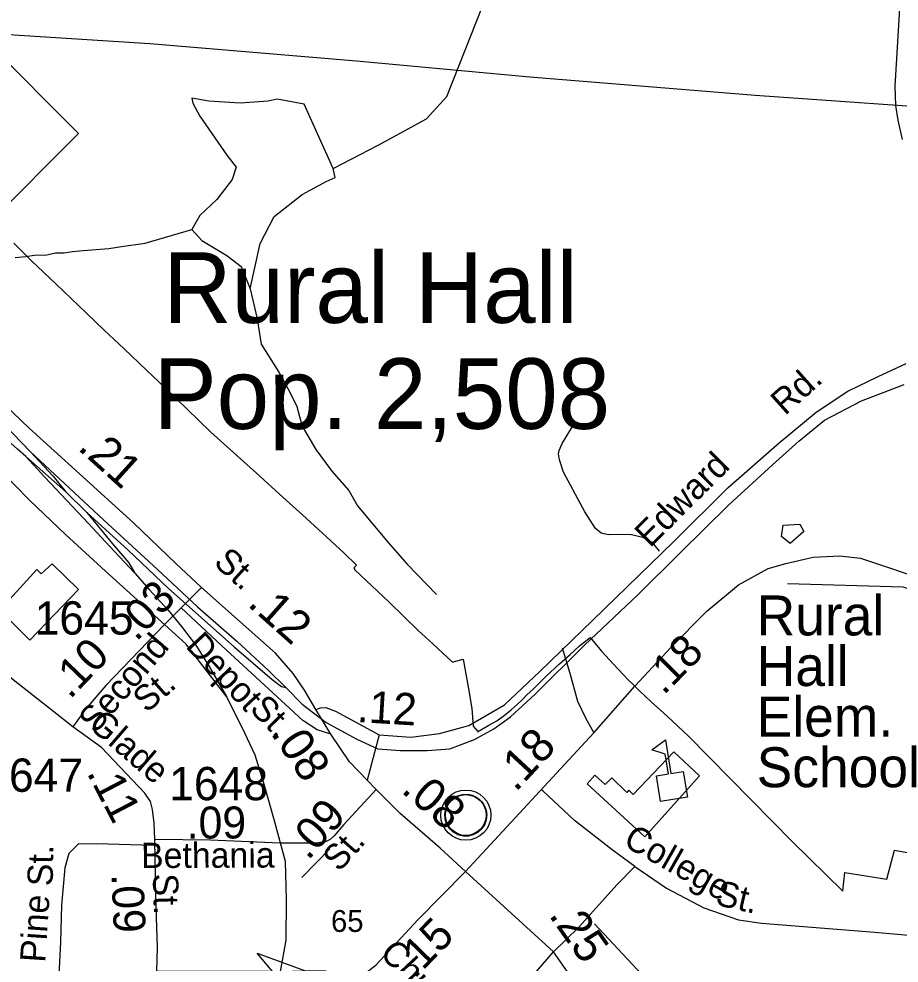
# Model space of a CAD drawing. Extents: x 1547597 to 1699558, y 810033 to 920809.
# Drawn here: x 1617012 to 1620318, y 908594 to 912139 of the extents above; entities that cross this region are included whole.
import ezdxf

# ---------------------------------------------------------------- set-up
doc = ezdxf.new("R2010")
doc.units = 0
for name, color, linetype in [('Exist Boundary Political City Limit New', 7, 'Continuous'), ('Exist Civil Demographics City Label', 7, 'Continuous'), ('Exist Civil Demographics Community CELL', 7, 'Continuous'), ('Exist Cultural Educational Facility High CELL', 7, 'Continuous'), ('Exist Cultural Educational Facility High Label', 7, 'Continuous'), ('Exist Cultural Warehouse Building Footprint', 7, 'Continuous'), ('Exist Hydrographic Creek Single Shore', 7, 'Continuous'), ('Exist Hydrographic Misc Water Feature', 7, 'Continuous'), ('Exist Railroad Abandon ROW Retained', 7, 'Continuous'), ('Exist Railroad Mainline', 7, 'Continuous'), ('Exist Railroad Siding', 7, 'Continuous'), ('Exist Road Non-System Type 51', 7, 'Continuous'), ('Exist Road Non-System Type 51 Label', 7, 'Continuous'), ('Exist Road Primary NC Attributed', 7, 'Continuous'), ('Exist Road Primary NC Label', 7, 'Continuous'), ('Exist Road Primary NC Service Mileage Hundredths English Label', 7, 'Continuous'), ('Exist Road Primary NC Shield CELL', 7, 'Continuous'), ('Exist Road Secondary Mileage Hundredths English Label', 7, 'Continuous'), ('Exist Road Secondary Structure Standard Bridge Attributed CELL', 7, 'Continuous'), ('Exist Road Secondary Type 51 Attributed', 7, 'Continuous'), ('Exist Road Secondary Type 51 Label', 7, 'Continuous'), ('Exist Road Secondary Type 51 Number Label', 7, 'Continuous'), ('Exist Utilities Electrical Transmission Line', 7, 'Continuous'), ('Map Preparation Boundary City Limit Buffer Line', 7, 'Continuous')]:
    doc.layers.add(name, color=color, linetype=linetype)

msp = doc.modelspace()

# ---------------------------------------------------------------- linework, layer by layer
at = {"layer": 'Exist Boundary Political City Limit New'}
for points in [[(1616993.2, 911297.4), (1617059.5, 911230.6), (1617150.4, 911143.6), (1617265.3, 911034.1), (1617332.3, 910970.1), (1617407.3, 910900.1), (1617490.7, 910819.6), (1617561.7, 910751.9), (1617643.1, 910673.4), (1617731.2, 910588.5), (1617830.2, 910500), (1617916.4, 910422.3), (1618004.2, 910342.3), (1618076.8, 910277.5), (1618151.8, 910207.9), (1618231.6, 910134.6), (1618231.6, 910135), (1618279.5, 910088.3), (1618270.2, 910078.1), (1618274.2, 910069.2), (1618336.8, 910010.8), (1618401.4, 909950.1), (1618457.3, 909895.7), (1618511.1, 909843), (1618566.6, 909793.1), (1618638.8, 909724.6), (1618638.8, 909724.2), (1618680.5, 909735.2), (1618700, 909624.4), (1618713.3, 909550.2), (1618717.9, 909483.2), (1618735, 909464.3), (1618734.6, 909462.7), (1618776.7, 909487), (1618806.9, 909504.3), (1618836.2, 909524.9), (1618860.3, 909544.6), (1618884.5, 909566.7), (1618903, 909584.3)], [(1618903, 909584.3), (1618921.1, 909602.4), (1618941.6, 909621.6), (1618990.3, 909670), (1619042.6, 909717.5), (1619082, 909752.8), (1619117.4, 909785.2), (1619157.2, 909816.4), (1619199.8, 909765.5), (1619244.5, 909716.4), (1619280.8, 909677.3), (1619300.7, 909657.2), (1619320.3, 909638.6), (1619344.6, 909615.3), (1619386.5, 909575.4), (1619421.2, 909544.1), (1619447.9, 909520.3), (1619486.2, 909484.1), (1619526.9, 909446.7), (1619918, 909049.4), (1620107.1, 908864.4), (1620114.3, 908934.9), (1620271.4, 908909.6), (1620300.3, 909018), (1620506.1, 908981.2)]]:
    msp.add_lwpolyline(points, dxfattribs=at)
at = {"layer": 'Exist Civil Demographics Community CELL'}
msp.add_lwpolyline([(1618612.8, 909162.2), (1618613.8, 909167.8), (1618615.6, 909174.4), (1618618.5, 909181.6), (1618621.5, 909187.3), (1618624.8, 909193.1), (1618628.6, 909198.2), (1618632.5, 909202.6), (1618637.1, 909207.2), (1618642.6, 909211.7), (1618648.1, 909215.4), (1618652.9, 909218.3), (1618658, 909220.7), (1618663.5, 909223), (1618669.1, 909224.8), (1618673.4, 909226), (1618678.3, 909226.7), (1618682.4, 909227.5), (1618688.8, 909227.7), (1618693.2, 909227.6), (1618698.9, 909227.3), (1618703.8, 909226.6), (1618708.7, 909225.6), (1618713.7, 909224.2), (1618718.8, 909222.3), (1618725.5, 909219.4), (1618731.8, 909215.9), (1618736.8, 909212.3), (1618742, 909208.3), (1618745.3, 909205.2), (1618749.4, 909200.8), (1618753.3, 909196.1), (1618756.4, 909191.5), (1618759.5, 909186.5), (1618761.9, 909181.3), (1618764, 909176.3), (1618765.5, 909171.3), (1618766.8, 909166.7), (1618767.9, 909160.7), (1618768.5, 909156), (1618768.8, 909150), (1618768.6, 909144.2), (1618768.1, 909138.5), (1618767.1, 909133), (1618765.5, 909126.9), (1618763.6, 909121), (1618761.3, 909115.9), (1618758.1, 909109.9), (1618754.9, 909104.6), (1618751.4, 909099.9), (1618747.2, 909095.2), (1618741.9, 909090.2), (1618736.9, 909086.1), (1618731.9, 909082.7), (1618727.5, 909080.2), (1618720.7, 909076.9), (1618713.6, 909074.2), (1618707.6, 909072.7), (1618701, 909071.4), (1618696.6, 909071), (1618692.1, 909070.7), (1618686.5, 909070.7), (1618682.2, 909071.1), (1618676.6, 909071.9), (1618670.7, 909073.2), (1618666.1, 909074.5), (1618660.9, 909076.3), (1618656.3, 909078.3), (1618652.4, 909080.6), (1618645.6, 909084.6), (1618640, 909088.9), (1618635.1, 909093.4), (1618630.7, 909098.3), (1618627.5, 909102.2), (1618624.5, 909106.4), (1618620.4, 909113.5), (1618618.7, 909117), (1618617, 909121.1), (1618614.4, 909129.3), (1618612.8, 909136.3), (1618612.2, 909141.5), (1618611.8, 909147.8), (1618611.8, 909152.5), (1618612.3, 909158.9)], close=True, dxfattribs=at)
for centre, radius in [((1618690.5, 909149.8), 94.3), ((1618690.2, 909150.1), 76.7)]:
    msp.add_circle(centre, radius, dxfattribs=at)
at = {"layer": 'Exist Cultural Educational Facility High CELL'}
msp.add_lwpolyline([(1619422.2, 909200.4), (1619406.1, 909297), (1619451.5, 909304.6), (1619439.1, 909378.6), (1619388.8, 909394.8), (1619439.8, 909432.9), (1619461, 909306.1), (1619506.4, 909313.7), (1619522.5, 909217.1)], close=True, dxfattribs=at)
at = {"layer": 'Exist Cultural Warehouse Building Footprint'}
for points in [[(1617053.2, 909806.7), (1617235.4, 909996.8), (1617136.3, 910093.2), (1617095.9, 910055.5), (1617078.8, 910071.3), (1616938.4, 909919.4)], [(1619362.4, 909068.9), (1619568.2, 909296.8), (1619471.7, 909386.8), (1619319.4, 909227.4), (1619303.2, 909243.3), (1619295.3, 909235.2), (1619238.7, 909289.3), (1619213.6, 909265), (1619174.5, 909299.4), (1619146.8, 909267)]]:
    msp.add_lwpolyline(points, close=True, dxfattribs=at)
at = {"layer": 'Exist Hydrographic Creek Single Shore'}
for points in [[(1618192.3, 911577.7), (1618361.6, 911664.4), (1618543.2, 911763.6), (1618619.2, 911847.4), (1618775.6, 912244.5), (1618900.1, 912445.1)], [(1624435.8, 908901.7), (1624311.9, 908969.8), (1624145.9, 908970), (1623819.9, 908901.2), (1623629.6, 908887.8), (1623421.6, 908974), (1623286, 909009.3), (1623132.3, 908990.1), (1623008.7, 908882.9), (1622682, 909017.5), (1622393.8, 909215.4), (1622175.8, 909479.5), (1622081.8, 909571.8), (1621815.5, 909596.5), (1621757.8, 909599.3), (1621521.7, 909538.8), (1621403.6, 909434.4), (1621241.7, 909459.2), (1620919.8, 909646.2), (1620597.8, 909918.6), (1620332.8, 910006.1), (1619898.8, 910018.2)]]:
    msp.add_lwpolyline(points, dxfattribs=at)
at = {"layer": 'Exist Hydrographic Misc Water Feature'}
for points in [[(1618192.3, 911577.7), (1618083.1, 911818.8), (1617981.5, 911837.6), (1617947.7, 911830.1), (1617842.3, 911822.6), (1617725.6, 911830.1), (1617661.6, 911841.4), (1617665.4, 911822.6), (1617691.7, 911773.6), (1617793.3, 911626.7), (1617827.2, 911581.5), (1617812.2, 911536.3), (1617755.7, 911460.9), (1617691.7, 911400.7), (1617661.6, 911347.9)], [(1617879.9, 911125.7), (1617917.5, 911295.2), (1617970.2, 911396.9), (1618075.6, 911479.8), (1618165.9, 911528.7), (1618199.8, 911543.8), (1618192.3, 911577.7)], [(1616997.1, 911243.1), (1617037.1, 911246.3), (1617069.1, 911251.9), (1617117.2, 911253), (1617149.3, 911260.5), (1617181.3, 911260), (1617213.3, 911265.4), (1617253.4, 911268.7), (1617349.4, 911277.1), (1617397.5, 911284.3), (1617485.7, 911296.8), (1617661.6, 911347.9)], [(1617661.6, 911347.9), (1617699.3, 911306.5), (1617793.3, 911250), (1617846, 911208.6), (1617879.9, 911125.7)], [(1617879.9, 911125.7), (1617906.3, 911012.7), (1617921.4, 910917.4), (1617987.7, 910812.3), (1618028.5, 910739.6), (1618055.6, 910683.3), (1618070.7, 910627), (1618084.1, 910594.8), (1618127, 910522), (1618187.7, 910441), (1618250.4, 910368), (1618283.5, 910311.4), (1618399.3, 910173.5), (1618469.9, 910092.3), (1618580.1, 909978.4)], [(1619882.6, 910238.3), (1619945.1, 910242.1), (1619960.5, 910214.4), (1619909, 910169.3), (1619876.5, 910195.5), (1619882.6, 910238.3)]]:
    msp.add_lwpolyline(points, dxfattribs=at)
at = {"layer": 'Exist Railroad Abandon ROW Retained'}
msp.add_lwpolyline([(1618014.2, 909628.7), (1618075.9, 909566.9), (1618166, 909497.1), (1618280.8, 909434.6), (1618360.1, 909399), (1618444.3, 909391.8), (1618544.6, 909391.8), (1618630.7, 909399), (1618723, 909433.9), (1618795.5, 909473.3), (1618858, 909518.4), (1618950.8, 909603.4), (1619136.6, 909787.3), (1619336.8, 909977), (1619494.3, 910133.1), (1619678.3, 910315), (1619841.8, 910465.2), (1619940.7, 910554.1), (1620037.5, 910632.9), (1620176.3, 910705.4), (1620337.2, 910766.1)], dxfattribs=at)
at = {"layer": 'Exist Railroad Mainline'}
msp.add_line((1617055.4, 910513.6), (1617328.9, 910258.7), dxfattribs=at)
for points in [[(1617051.9, 910332.4), (1616937.2, 910447.6), (1616781, 910599.4), (1616703.7, 910666.3), (1616467, 910841.5)], [(1616960.3, 910612.9), (1617055.4, 910513.6)], [(1617791.1, 909594.5), (1617638.5, 909792.2), (1617336.8, 910065.2), (1617186.4, 910203), (1617051.9, 910332.4)], [(1617328.9, 910258.7), (1617437.9, 910158.4), (1617530.9, 910072.7), (1617682.1, 909931.7), (1617830.3, 909802.4), (1617949.2, 909692.8), (1618014.2, 909628.7)], [(1617994.1, 908562.5), (1618015.1, 908680.2), (1618016.6, 908832.8), (1618012.5, 908976.1), (1617972.2, 909128.6), (1617933.7, 909260.8), (1617898.6, 909375.1), (1617850.6, 909478.2), (1617791.1, 909594.5)]]:
    msp.add_lwpolyline(points, dxfattribs=at)
at = {"layer": 'Exist Railroad Siding'}
for p, q in [((1617038.2, 910495.6), (1617186.5, 910364.8)), ((1617186.5, 910364.8), (1617266.4, 910286.3))]:
    msp.add_line(p, q, dxfattribs=at)
for points in [[(1617038.2, 910495.6), (1617007, 910523.9), (1616929.9, 910590.8), (1616825.5, 910652.8), (1616698.9, 910726), (1616576, 910783.4), (1616467, 910841.5)], [(1617055.4, 910513.6), (1617138.5, 910422.9), (1617186.5, 910364.8)], [(1617038.2, 910495.6), (1617109.4, 910418.6), (1617211.2, 910309.6), (1617272.2, 910245.6), (1617371, 910139.5), (1617446.6, 910058.1)], [(1617266.4, 910286.3), (1617363, 910167.9), (1617424.1, 910096.7), (1617446.6, 910058.1)], [(1617266.4, 910286.3), (1617422.6, 910144.6), (1617573.8, 910000.7), (1617820.1, 909782), (1617963.3, 909659.2), (1617998.2, 909633), (1618014.2, 909628.7)], [(1617446.6, 910058.1), (1617500.6, 909996.4), (1617572.3, 909919.3), (1617622.3, 909857.3), (1617679.3, 909784), (1617726, 909708), (1617791.1, 909594.5)]]:
    msp.add_lwpolyline(points, dxfattribs=at)
at = {"layer": 'Exist Road Non-System Type 51'}
for p, q in [((1618364.4, 909451.4), (1618319.4, 909281.3)), ((1618179, 909022.7), (1618073.9, 908916))]:
    msp.add_line(p, q, dxfattribs=at)
for points in [[(1619418, 910141.2), (1619392.2, 910173.6), (1619355.6, 910192.1), (1619312.8, 910202.4), (1619258.7, 910203.1), (1619224.7, 910201.4), (1619199.2, 910207.7), (1619177, 910226), (1619137.8, 910288.4), (1619057.4, 910437.3), (1619041.9, 910483.5), (1619038.4, 910505.6), (1619040.4, 910518.9), (1619052.6, 910545.3), (1619091.3, 910608.9)], [(1618183.5, 909453.7), (1618131.9, 909470.3), (1618078.1, 909505.1), (1617773.6, 909784.9), (1617619.6, 909928.8)], [(1619052.2, 909777.4), (1619081.1, 909683.2), (1619109.8, 909577), (1619141.1, 909512.7), (1619170.6, 909458.2)], [(1617214.5, 909481.4), (1617119.4, 909556.6), (1616990.6, 909657.8), (1616899.6, 909728.9), (1616867.6, 909741.2), (1616807.7, 909750), (1616771.7, 909748.3), (1616727.5, 909722.8), (1616691, 909677.3)], [(1619324.9, 908956.6), (1619239.5, 909019.6), (1619098.9, 909129.1), (1618980.2, 909240.6), (1618974.9, 909244.6)], [(1617515.5, 909036.2), (1617303.7, 909042.5), (1617233.8, 909041.3), (1617199.3, 909005.8), (1617184.8, 908951.9), (1617171.1, 908812.1), (1617167.7, 908672.3), (1617161.6, 908549.1)], [(1619324.9, 908956.6), (1619258, 908887.5), (1619114.3, 908729.2), (1619020.1, 908636.1)], [(1619324.9, 908956.6), (1619443.9, 908875.4), (1619584.9, 908801.8), (1619714.4, 908756.4), (1619801.1, 908743.9)], [(1619801.1, 908743.9), (1620226.7, 908710.5), (1620704.8, 908667.4)], [(1618680.4, 908273.8), (1618748.5, 908345.6), (1618899.9, 908497.6), (1619020.1, 908636.1)]]:
    msp.add_lwpolyline(points, dxfattribs=at)
at = {"layer": 'Exist Road Non-System Type 51 Label'}
msp.add_lwpolyline([(1619173.1, 908741.1), (1619422.8, 908475.8)], dxfattribs=at)
at = {"layer": 'Exist Road Primary NC Attributed'}
for points in [[(1617698, 910004.4), (1617600.6, 910093.9), (1617442.4, 910247.6), (1617238.4, 910431.9), (1617050.6, 910602.4), (1616870.1, 910773.5)], [(1618689.3, 908938.2), (1619170.6, 909458.2), (1619325.6, 909633.5), (1619459.9, 909779), (1619595.3, 909915.3), (1619714.4, 910013.9), (1619826.2, 910075.8), (1619893, 910094.9), (1619994.6, 910118.7), (1620094.7, 910123.5), (1620172.5, 910114), (1620251.9, 910088.5), (1620355.2, 910053.5)], [(1618127.2, 909545.8), (1618084.6, 909619.2), (1618041.8, 909681), (1617974.9, 909758), (1617842.7, 909875.7), (1617698, 910004.4)], [(1618353.3, 909246.6), (1618319.4, 909281.3), (1618253.3, 909349.9), (1618183.5, 909453.7), (1618127.2, 909545.8)], [(1618689.3, 908938.2), (1618594.5, 909025.4), (1618443.7, 909155.6), (1618353.3, 909246.6)], [(1617530.2, 908564.2), (1617762.2, 908564.2), (1617951.3, 908564.3), (1617994.1, 908562.5), (1618080.9, 908565.8), (1618161.8, 908565), (1618227.7, 908553.3), (1618256.5, 908548.3), (1618299.9, 908554.2), (1618320.7, 908563.3), (1618352.4, 908586.7), (1618509.7, 908756.9), (1618689.3, 908938.2)], [(1619224.1, 907818.6), (1619193.3, 908000.5), (1619172.7, 908154.9), (1619156.2, 908277), (1619126.3, 908436.5), (1619081.5, 908548.9), (1619020.1, 908636.1), (1618689.3, 908938.2)]]:
    msp.add_lwpolyline(points, dxfattribs=at)
at = {"layer": 'Exist Road Primary NC Shield CELL'}
msp.add_lwpolyline([(1616569.8, 911708.5), (1616902.8, 912041.5), (1617235.8, 911708.5), (1616902.8, 911375.5)], close=True, dxfattribs=at)
at = {"layer": 'Exist Road Secondary Structure Standard Bridge Attributed CELL'}
msp.add_lwpolyline([(1618063.6, 908444.8), (1617906.9, 908631.6), (1618136, 908548.2), (1618006.7, 908561.7)], close=True, dxfattribs=at)
at = {"layer": 'Exist Road Secondary Type 51 Attributed'}
msp.add_line((1617698, 910004.4), (1617652.1, 909959.6), dxfattribs=at)
for points in [[(1620330.2, 911685.8), (1620314.6, 911758.3), (1620306.1, 911813.8), (1620303.2, 911886.3), (1620313.2, 912052.7), (1620321.6, 912199.4)], [(1618127.2, 909545.8), (1618144.3, 909552.9), (1618164.2, 909554.3), (1618201.1, 909540.1), (1618364.4, 909451.4), (1618483.6, 909442.6), (1618591.1, 909455.7), (1618701.6, 909486.2), (1618835.8, 909564.2), (1618967.9, 909689.4), (1619167.5, 909881.8), (1619470.1, 910176.2), (1619675.4, 910379.9), (1619867.2, 910547.7), (1620006.5, 910662.9), (1620125.8, 910741.1), (1620239.5, 910796.6), (1620344, 910844.5)], [(1617652.1, 909959.6), (1617558.7, 909865.3), (1617338.3, 909636), (1617263.3, 909548.8), (1617214.5, 909481.4)], [(1617522.3, 909058.1), (1617519.8, 909119.8), (1617513.1, 909170.7), (1617505.6, 909200.7), (1617484.8, 909231.6), (1617321.6, 909404.2), (1617214.5, 909481.4)], [(1618353.3, 909246.6), (1618232.3, 909114), (1618195.6, 909072.2), (1618181.4, 909058.9), (1618163, 909049.7), (1618126.3, 909044.7), (1617992.8, 909044.7), (1617730.9, 909055.6), (1617522.3, 909058.1)], [(1617530.2, 908564.2), (1617532.7, 908653.4), (1617526.5, 908842), (1617522.3, 909058.1)]]:
    msp.add_lwpolyline(points, dxfattribs=at)
at = {"layer": 'Exist Utilities Electrical Transmission Line'}
msp.add_lwpolyline([(1616364.7, 912125), (1616973.9, 912080), (1617503.1, 912046), (1618280.1, 911981.2), (1618930.8, 911921.8), (1619777.7, 911852.3), (1620632.4, 911792.5), (1621323.3, 911730.7), (1621808.6, 911691.2), (1622104.2, 911660), (1622270.5, 911536.1), (1622678.8, 911213.5), (1623352.2, 910660.1), (1624079.2, 910088), (1624798.2, 909496)], dxfattribs=at)
at = {"layer": 'Map Preparation Boundary City Limit Buffer Line'}
for points in [[(1616993.2, 911297.4), (1617059.5, 911230.6), (1617150.4, 911143.6), (1617265.3, 911034.1), (1617332.3, 910970.1), (1617407.3, 910900.1), (1617490.7, 910819.6), (1617561.7, 910751.9), (1617643.1, 910673.4), (1617731.2, 910588.5), (1617830.2, 910500), (1617916.4, 910422.3), (1618004.2, 910342.3), (1618076.8, 910277.5), (1618151.8, 910207.9), (1618231.6, 910134.6), (1618231.6, 910135), (1618279.5, 910088.3), (1618270.2, 910078.1), (1618274.2, 910069.2), (1618336.8, 910010.8), (1618401.4, 909950.1), (1618457.3, 909895.7), (1618511.1, 909843), (1618566.6, 909793.1), (1618638.8, 909724.6), (1618638.8, 909724.2), (1618680.5, 909735.2), (1618700, 909624.4), (1618713.3, 909550.2), (1618717.9, 909483.2), (1618735, 909464.3), (1618734.6, 909462.7), (1618776.7, 909487), (1618806.9, 909504.3), (1618836.2, 909524.9), (1618860.3, 909544.6), (1618884.5, 909566.7), (1618903, 909584.3)], [(1618903, 909584.3), (1618921.1, 909602.4), (1618941.6, 909621.6), (1618990.3, 909670), (1619042.6, 909717.5), (1619082, 909752.8), (1619117.4, 909785.2), (1619157.2, 909816.4), (1619199.8, 909765.5), (1619244.5, 909716.4), (1619280.8, 909677.3), (1619300.7, 909657.2), (1619320.3, 909638.6), (1619344.6, 909615.3), (1619386.5, 909575.4), (1619421.2, 909544.1), (1619447.9, 909520.3), (1619486.2, 909484.1), (1619526.9, 909446.7), (1619918, 909049.4), (1620107.1, 908864.4), (1620114.3, 908934.9), (1620271.4, 908909.6), (1620300.3, 909018), (1620506.1, 908981.2)]]:
    msp.add_lwpolyline(points, dxfattribs=at)

# ---------------------------------------------------------------- texts
at = {"layer": 'Exist Civil Demographics City Label'}
for s, p in [('Rural Hall', (1617554.4, 910997.6)), ('Pop. 2,508', (1617518.2, 910599.6))]:
    msp.add_text(s, height=265, dxfattribs=at).set_placement(p)
at = {"layer": 'Exist Cultural Educational Facility High Label'}
for s, p in [('Rural ', (1619782.8, 909824.4)), ('Hall ', (1619782.8, 909634.4)), ('Elem.', (1619782.8, 909444.4)), ('School', (1619782.8, 909254.4))]:
    msp.add_text(s, height=150, dxfattribs=at).set_placement(p)
at = {"layer": 'Exist Road Non-System Type 51 Label'}
for s, rotation, p in [('Depot', 313.0043, (1617634.4, 909781.7)), ('St.', 314.4276, (1617874.4, 909544.9)), ('College', 330.4152, (1619277, 909037.5)), ('St.', 88.704, (1617138.2, 908882.2)), ('St.', 347.1512, (1619624.6, 908813.8)), ('Pine', 86.1804, (1617110.3, 908594.7)), ('Church', 313.1543, (1618363.2, 908628.2))]:
    msp.add_text(s, height=95, rotation=rotation, dxfattribs=at).set_placement(p)
at = {"layer": 'Exist Road Primary NC Label'}
msp.add_text('St.', height=95, rotation=317.8386, dxfattribs=at).set_placement((1617738.8, 910092.8))
msp.add_text('65', height=82.02, dxfattribs=at).set_placement((1618184.1, 908711.4))
at = {"layer": 'Exist Road Primary NC Service Mileage Hundredths English Label'}
for s, rotation, p in [('.21', 317.9085, (1617228.8, 910524.8)), ('.12', 318.3274, (1617866.6, 909938.1)), ('.08', 303.9069, (1617954.9, 909457.7)), ('.18', 47.2193, (1618877.6, 909233.6)), ('.08', 319.1979, (1618443.6, 909238.3)), ('.25', 305.1418, (1618999.5, 908774.1))]:
    msp.add_text(s, height=125, rotation=rotation, dxfattribs=at).set_placement(p)
at = {"layer": 'Exist Road Secondary Mileage Hundredths English Label'}
for s, rotation, p in [('.03', 46.1907, (1617452.7, 909798.6)), ('.10', 46.1494, (1617203.2, 909582)), ('.18', 45.38, (1619433.2, 909597)), ('.12', 356.5999, (1618279.7, 909499.3)), ('.11', 297.6042, (1617264.9, 909308.9)), ('.09', 48.3512, (1618097.9, 908977)), ('.09', 0.1597, (1617642.2, 909061.7)), ('.09', 272.5317, (1617358.9, 908928.2)), ('.15', 45.7586, (1618497.4, 908532.2))]:
    msp.add_text(s, height=120, rotation=rotation, dxfattribs=at).set_placement(p)
at = {"layer": 'Exist Road Secondary Type 51 Label'}
for s, rotation, p in [('Rd.', 41.8021, (1619889.1, 910647.1)), ('Edward', 44.8802, (1619382, 910150.5)), ('Second', 49.2735, (1617299.6, 909453.3)), ('St.', 41.3102, (1617491.8, 909530.4)), ('Glade', 319.1843, (1617267.7, 909482.5)), ('Bethania', 0.2473, (1617470.8, 908950.9)), ('St.', 48.3512, (1618214.8, 908933.1)), ('St.', 271.6699, (1617514.6, 908929.5))]:
    msp.add_text(s, height=95, rotation=rotation, dxfattribs=at).set_placement(p)
at = {"layer": 'Exist Road Secondary Type 51 Number Label'}
for s, p in [('1645', (1617070.7, 909827.4)), ('1647', (1616881.2, 909237.3)), ('1648', (1617576, 909205.7))]:
    msp.add_text(s, height=125, dxfattribs=at).set_placement(p)

doc.saveas('drawing.dxf')
